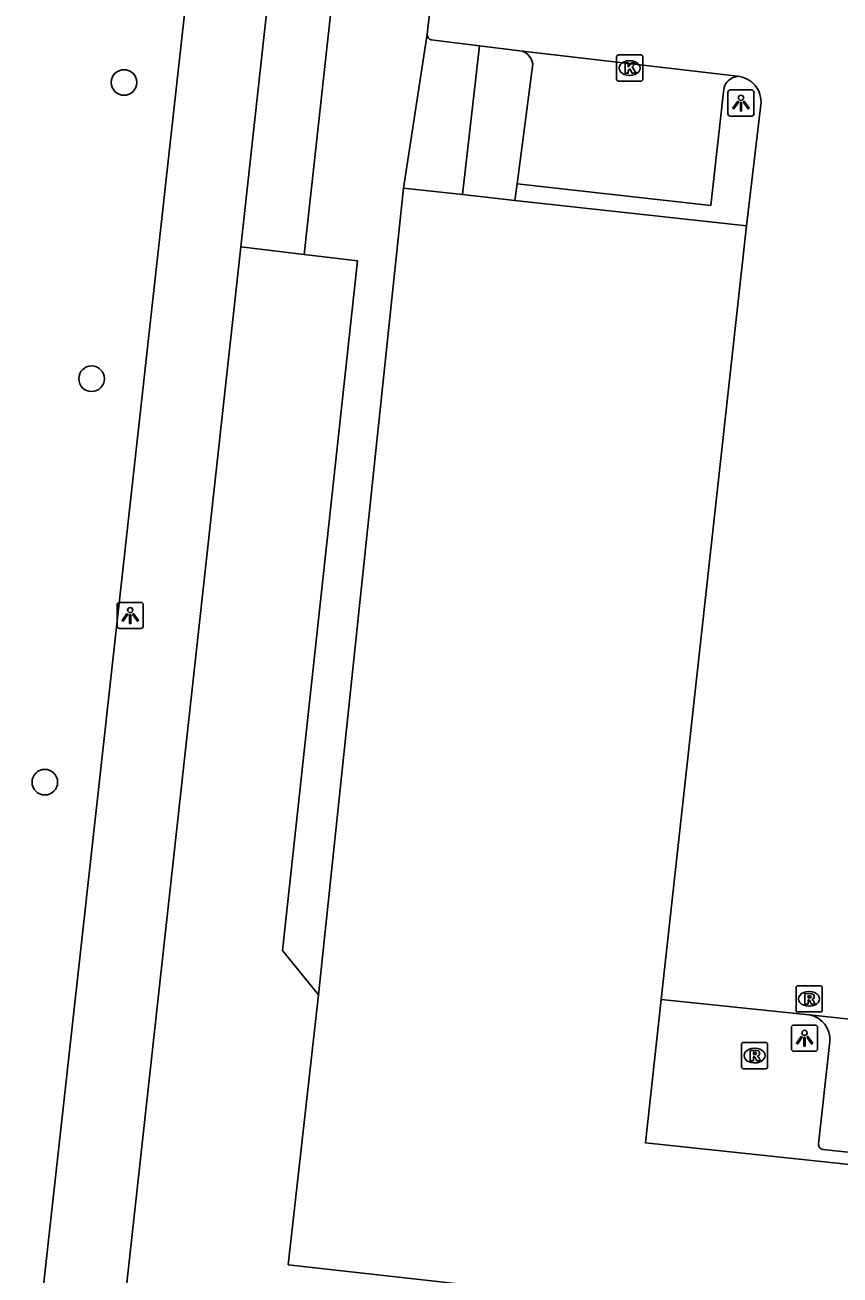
# Model space of a CAD drawing. Extents: x 162026 to 163499, y 387297 to 388169.
# Drawn here: x 162130.69 to 162161.78, y 387941.9 to 387989.59 of the extents above; entities that cross this region are included whole.
import ezdxf

# ---------------------------------------------------------------- set-up
doc = ezdxf.new("R2010")
doc.units = 0
for name, color, linetype in [('IMGEO_Boom', 7, 'Continuous'), ('IMGEO_Kolk', 7, 'Continuous'), ('IMGEO_Lichtpunt', 7, 'Continuous'), ('IMGEO_Loofbos', 7, 'Continuous'), ('IMGEO_Pand', 7, 'Continuous'), ('IMGEO_Parkeervlak_open', 7, 'Continuous'), ('IMGEO_Rijbaan_lokaal_open', 7, 'Continuous'), ('IMGEO_Rioolput', 7, 'Continuous'), ('IMGEO_Voetpad_open', 7, 'Continuous')]:
    doc.layers.add(name, color=color, linetype=linetype)

msp = doc.modelspace()

# ---------------------------------------------------------------- linework, layer by layer
at = {"layer": 'IMGEO_Boom'}
for centre in [(162134.469, 387987.399), (162133.232, 387976.097), (162131.449, 387960.705)]:
    msp.add_circle(centre, 0.489, dxfattribs=at)
at = {"layer": 'IMGEO_Kolk'}
for p, q in [((162153.256, 387987.524), (162153.256, 387988.376)), ((162153.331, 387988.45), (162154.183, 387988.45)), ((162154.257, 387988.376), (162154.257, 387987.524)), ((162153.744, 387988.23), (162153.769, 387988.23)), ((162154.183, 387987.45), (162153.331, 387987.45)), ((162153.767, 387987.67), (162153.742, 387987.67))]:
    msp.add_line(p, q, dxfattribs=at)
for points in [[(162153.256, 387987.524), (162153.256, 387988.376)], [(162153.331, 387988.45), (162154.183, 387988.45)], [(162154.257, 387988.376), (162154.257, 387987.524)], [(162153.577, 387988.15), (162153.7, 387988.15), (162153.7, 387987.999), (162153.83, 387988.15), (162153.994, 387988.15), (162153.848, 387987.999), (162154.001, 387987.75), (162153.849, 387987.75), (162153.764, 387987.914), (162153.7, 387987.847), (162153.7, 387987.75), (162153.577, 387987.75), (162153.577, 387988.15)], [(162154.183, 387987.45), (162153.331, 387987.45)]]:
    msp.add_lwpolyline(points, dxfattribs=at)
for centre, start, end in [((162153.333, 387988.374), 91.552, 178.448), ((162153.333, 387988.374), 91.552, 178.448), ((162154.181, 387988.374), 1.552, 88.448), ((162154.181, 387988.374), 1.552, 88.448), ((162153.333, 387987.526), 181.552, 268.448), ((162153.333, 387987.526), 181.552, 268.448), ((162154.181, 387987.526), 271.552, 358.448), ((162154.181, 387987.526), 271.552, 358.448)]:
    msp.add_arc(centre, 0.0765, start, end, dxfattribs=at)
for centre, major_axis, ratio, start_param, end_param in [((162153.743, 387987.95), (-0.387, 0.002), 0.722429, 4.712389, 7.853982), ((162153.768, 387987.95), (-0.39, 0.002), 0.717154, 1.570796, 4.712389)]:
    msp.add_ellipse(centre, major_axis=major_axis, ratio=ratio, start_param=start_param, end_param=end_param, dxfattribs=at)
at = {"layer": 'IMGEO_Lichtpunt'}
for p, q in [((162157.5, 387987.019), (162157.5, 387986.212)), ((162157.5, 387987.019), (162157.5, 387986.212)), ((162158.402, 387987.114), (162157.594, 387987.114)), ((162158.402, 387987.114), (162157.594, 387987.114)), ((162158.496, 387986.212), (162158.496, 387987.019)), ((162158.496, 387986.212), (162158.496, 387987.019)), ((162157.594, 387986.118), (162158.402, 387986.118)), ((162157.594, 387986.118), (162158.402, 387986.118)), ((162134.207, 387967.471), (162134.207, 387966.664)), ((162134.207, 387967.471), (162134.207, 387966.664)), ((162135.109, 387967.566), (162134.301, 387967.566)), ((162135.109, 387967.566), (162134.301, 387967.566)), ((162135.203, 387966.664), (162135.203, 387967.471)), ((162135.203, 387966.664), (162135.203, 387967.471)), ((162134.301, 387966.57), (162135.109, 387966.57)), ((162134.301, 387966.57), (162135.109, 387966.57)), ((162159.926, 387951.342), (162159.926, 387950.535)), ((162159.926, 387951.342), (162159.926, 387950.535)), ((162160.828, 387951.437), (162160.02, 387951.437)), ((162160.828, 387951.437), (162160.02, 387951.437)), ((162160.922, 387950.535), (162160.922, 387951.342)), ((162160.922, 387950.535), (162160.922, 387951.342)), ((162160.02, 387950.441), (162160.828, 387950.441)), ((162160.02, 387950.441), (162160.828, 387950.441))]:
    msp.add_line(p, q, dxfattribs=at)
for points in [[(162157.874, 387986.683), (162157.913, 387986.655), (162157.725, 387986.393), (162157.687, 387986.42), (162157.874, 387986.683)], [(162157.976, 387986.635), (162158.023, 387986.635), (162158.023, 387986.313), (162157.976, 387986.313), (162157.976, 387986.635)], [(162158.086, 387986.655), (162158.124, 387986.682), (162158.311, 387986.42), (162158.272, 387986.392), (162158.086, 387986.655)], [(162134.581, 387967.135), (162134.62, 387967.107), (162134.432, 387966.845), (162134.394, 387966.872), (162134.581, 387967.135)], [(162134.683, 387967.087), (162134.73, 387967.087), (162134.73, 387966.765), (162134.683, 387966.765), (162134.683, 387967.087)], [(162134.793, 387967.107), (162134.831, 387967.134), (162135.018, 387966.872), (162134.979, 387966.844), (162134.793, 387967.107)], [(162160.3, 387951.006), (162160.339, 387950.978), (162160.151, 387950.716), (162160.113, 387950.743), (162160.3, 387951.006)], [(162160.402, 387950.958), (162160.449, 387950.958), (162160.449, 387950.636), (162160.402, 387950.636), (162160.402, 387950.958)], [(162160.512, 387950.978), (162160.55, 387951.005), (162160.737, 387950.743), (162160.698, 387950.715), (162160.512, 387950.978)]]:
    msp.add_lwpolyline(points, dxfattribs=at)
for centre in [(162157.999, 387986.817), (162134.706, 387967.269), (162160.425, 387951.14)]:
    msp.add_circle(centre, 0.0994, dxfattribs=at)
for centre, start, end in [((162157.594, 387987.019), 90, 180), ((162157.594, 387987.019), 90, 180), ((162158.402, 387987.019), 0, 90), ((162158.402, 387987.019), 0, 90), ((162157.594, 387986.212), 180, 270), ((162157.594, 387986.212), 180, 270), ((162158.402, 387986.212), 270, 0), ((162158.402, 387986.212), 270, 360), ((162134.301, 387967.471), 90, 180), ((162134.301, 387967.471), 90, 180), ((162135.109, 387967.471), 0, 90), ((162135.109, 387967.471), 0, 90), ((162134.301, 387966.664), 180, 270), ((162134.301, 387966.664), 180, 270), ((162135.109, 387966.664), 270, 0), ((162135.109, 387966.664), 270, 360), ((162160.02, 387951.342), 90, 180), ((162160.02, 387951.342), 90, 180), ((162160.828, 387951.342), 0, 90), ((162160.828, 387951.342), 0, 90), ((162160.02, 387950.535), 180, 270), ((162160.02, 387950.535), 180, 270), ((162160.828, 387950.535), 270, 0), ((162160.828, 387950.535), 270, 360)]:
    msp.add_arc(centre, 0.0946, start, end, dxfattribs=at)
at = {"layer": 'IMGEO_Loofbos'}
for points in [[(162141.338, 387980.843), (162142.886, 387994.971), (162146.645, 387994.634)], [(162146.03, 387989.24), (162145.124, 387983.369)], [(162138.923, 387981.135), (162141.338, 387980.843)], [(162141.338, 387980.843), (162143.368, 387980.597), (162140.511, 387954.289), (162141.881, 387952.591)]]:
    msp.add_lwpolyline(points, dxfattribs=at)
at = {"layer": 'IMGEO_Pand'}
for points in [[(162145.124, 387983.369), (162141.881, 387952.591)], [(162147.377, 387983.12), (162145.124, 387983.369)], [(162149.378, 387982.899), (162147.377, 387983.12)], [(162149.378, 387982.899), (162158.206, 387981.925)], [(162158.206, 387981.925), (162154.961, 387952.409)], [(162141.881, 387952.591), (162140.731, 387942.294), (162152.337, 387940.998), (162148.766, 387909.013), (162160.086, 387907.751)], [(162154.961, 387952.409), (162154.36, 387946.945), (162171.711, 387945.098), (162171.334, 387941.727), (162170.042, 387941.872), (162169.747, 387939.264), (162165.43, 387939.618), (162164.867, 387934.596)]]:
    msp.add_lwpolyline(points, dxfattribs=at)
at = {"layer": 'IMGEO_Parkeervlak_open'}
msp.add_lwpolyline([(162157.336, 387987.037), (162156.848, 387982.7), (162149.46, 387983.529)], dxfattribs=at)
for centre, radius, start, end in [((162158.019, 387986.889), 0.764, 101.7556, 141.8608), ((162158.154, 387987.002), 0.819, 154.0215, 177.5734)]:
    msp.add_arc(centre, radius, start, end, dxfattribs=at)
at = {"layer": 'IMGEO_Rijbaan_lokaal_open'}
for points in [[(162146.645, 387994.634), (162146.03, 387989.24)], [(162146.189, 387989.026), (162148.026, 387988.797)], [(162148.026, 387988.797), (162149.669, 387988.593)], [(162149.669, 387988.593), (162157.863, 387987.637)], [(162158.206, 387981.925), (162158.76, 387986.547)], [(162154.961, 387952.409), (162160.474, 387951.84), (162160.612, 387951.825)], [(162160.612, 387951.825), (162171.888, 387950.611)]]:
    msp.add_lwpolyline(points, dxfattribs=at)
for centre, radius, start, end in [((162146.246, 387989.234), 0.216, 178.4867, 254.7373), ((162157.773, 387986.649), 0.993, 354.1267, 84.7777)]:
    msp.add_arc(centre, radius, start, end, dxfattribs=at)
at = {"layer": 'IMGEO_Rioolput'}
for p, q in [((162160.099, 387952.011), (162160.099, 387952.863)), ((162160.174, 387952.937), (162161.026, 387952.937)), ((162160.587, 387952.717), (162160.612, 387952.717)), ((162161.1, 387952.863), (162161.1, 387952.011)), ((162160.61, 387952.157), (162160.585, 387952.157)), ((162161.026, 387951.937), (162160.174, 387951.937)), ((162158.016, 387949.848), (162158.016, 387950.7)), ((162158.091, 387950.774), (162158.943, 387950.774)), ((162159.017, 387950.7), (162159.017, 387949.848)), ((162158.504, 387950.554), (162158.529, 387950.554)), ((162158.943, 387949.774), (162158.091, 387949.774)), ((162158.527, 387949.994), (162158.502, 387949.994))]:
    msp.add_line(p, q, dxfattribs=at)
for points in [[(162160.099, 387952.011), (162160.099, 387952.863)], [(162160.174, 387952.937), (162161.026, 387952.937)], [(162160.688, 387952.635), (162160.436, 387952.637), (162160.436, 387952.237)], [(162161.1, 387952.863), (162161.1, 387952.011)], [(162160.436, 387952.237), (162160.56, 387952.237), (162160.56, 387952.399), (162160.571, 387952.399)], [(162160.614, 387952.556), (162160.56, 387952.556), (162160.56, 387952.475)], [(162160.56, 387952.475), (162160.612, 387952.475)], [(162160.618, 387952.37), (162160.689, 387952.237), (162160.829, 387952.237), (162160.764, 387952.363)], [(162161.026, 387951.937), (162160.174, 387951.937)], [(162158.016, 387949.848), (162158.016, 387950.7)], [(162158.091, 387950.774), (162158.943, 387950.774)], [(162159.017, 387950.7), (162159.017, 387949.848)], [(162158.605, 387950.472), (162158.353, 387950.474), (162158.353, 387950.074)], [(162158.353, 387950.074), (162158.477, 387950.074), (162158.477, 387950.236), (162158.488, 387950.236)], [(162158.531, 387950.393), (162158.477, 387950.393), (162158.477, 387950.312)], [(162158.477, 387950.312), (162158.529, 387950.312)], [(162158.535, 387950.207), (162158.606, 387950.074), (162158.746, 387950.074), (162158.681, 387950.2)], [(162158.943, 387949.774), (162158.091, 387949.774)]]:
    msp.add_lwpolyline(points, dxfattribs=at)
for centre, radius, start, end in [((162160.176, 387952.861), 0.0765, 91.552, 178.448), ((162160.176, 387952.861), 0.0765, 91.552, 178.448), ((162160.687, 387952.525), 0.109, 350.3612, 89.416), ((162161.024, 387952.861), 0.0765, 1.552, 88.448), ((162161.024, 387952.861), 0.0765, 1.552, 88.448), ((162160.57, 387952.346), 0.0533, 26.0293, 88.6989), ((162160.596, 387952.664), 0.19, 274.7715, 282.9687), ((162160.62, 387952.46), 0.0964, 77.0061, 93.1865), ((162160.634, 387952.517), 0.0378, 276.6634, 79.6772), ((162160.685, 387952.525), 0.112, 277.5842, 350.9817), ((162160.669, 387952.31), 0.108, 29.5134, 73.7905), ((162160.176, 387952.013), 0.0765, 181.552, 268.448), ((162160.176, 387952.013), 0.0765, 181.552, 268.448), ((162161.024, 387952.013), 0.0765, 271.552, 358.448), ((162161.024, 387952.013), 0.0765, 271.552, 358.448), ((162158.093, 387950.698), 0.0765, 91.552, 178.448), ((162158.093, 387950.698), 0.0765, 91.552, 178.448), ((162158.941, 387950.698), 0.0765, 1.552, 88.448), ((162158.941, 387950.698), 0.0765, 1.552, 88.448), ((162158.487, 387950.183), 0.0533, 26.0293, 88.6989), ((162158.513, 387950.501), 0.19, 274.7715, 282.9687), ((162158.537, 387950.297), 0.0964, 77.0061, 93.1865), ((162158.551, 387950.354), 0.0378, 276.6634, 79.6772), ((162158.604, 387950.362), 0.109, 350.3612, 89.416), ((162158.602, 387950.362), 0.112, 277.5842, 350.9817), ((162158.586, 387950.147), 0.108, 29.5134, 73.7905), ((162158.093, 387949.85), 0.0765, 181.552, 268.448), ((162158.093, 387949.85), 0.0765, 181.552, 268.448), ((162158.941, 387949.85), 0.0765, 271.552, 358.448), ((162158.941, 387949.85), 0.0765, 271.552, 358.448)]:
    msp.add_arc(centre, radius, start, end, dxfattribs=at)
for centre, major_axis, ratio, start_param, end_param in [((162160.586, 387952.437), (-0.387, 0.002), 0.722429, 4.712389, 7.853982), ((162160.611, 387952.437), (-0.39, 0.002), 0.717154, 1.570796, 4.712389), ((162158.503, 387950.274), (-0.387, 0.002), 0.722429, 4.712389, 7.853982), ((162158.528, 387950.274), (-0.39, 0.002), 0.717154, 1.570796, 4.712389)]:
    msp.add_ellipse(centre, major_axis=major_axis, ratio=ratio, start_param=start_param, end_param=end_param, dxfattribs=at)
at = {"layer": 'IMGEO_Voetpad_open'}
for points in [[(162128.927, 387919.374), (162137.882, 388000), (162138.442, 388005.018)], [(162141.066, 388000.633), (162140.996, 388000), (162138.923, 387981.135)], [(162147.377, 387983.12), (162148.026, 387988.797)], [(162150.06, 387988.114), (162149.46, 387983.529)], [(162149.46, 387983.529), (162149.378, 387982.899)], [(162130.895, 387908.088), (162138.923, 387981.135)], [(162160.958, 387946.905), (162161.391, 387950.81)], [(162170.753, 387945.676), (162161.122, 387946.697)]]:
    msp.add_lwpolyline(points, dxfattribs=at)
for centre, radius, start, end in [((162149.43, 387987.999), 0.641, 10.3821, 68.0663), ((162160.441, 387950.887), 0.953, 355.3544, 79.6572), ((162161.143, 387946.882), 0.187, 173.024, 263.4848)]:
    msp.add_arc(centre, radius, start, end, dxfattribs=at)

doc.saveas('drawing.dxf')
